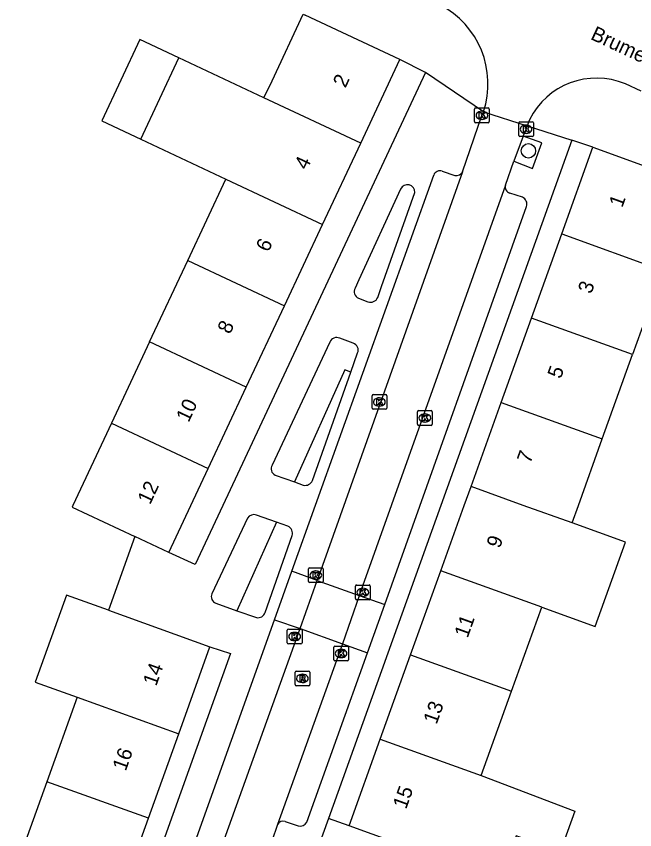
# Model space of a CAD drawing. Extents: x 159822 to 160765, y 380693 to 381634.
# Drawn here: x 160139.3 to 160181.4, y 381227.9 to 381283.3 of the extents above; entities that cross this region are included whole.
import ezdxf

# ---------------------------------------------------------------- set-up
doc = ezdxf.new("R2010")
doc.units = 0
for name, color, linetype in [('IMGEO_Boom', 7, 'Continuous'), ('IMGEO_Groenvoorziening', 7, 'Continuous'), ('IMGEO_Kolk', 7, 'Continuous'), ('IMGEO_Openbare_ruimte_label', 7, 'Continuous'), ('IMGEO_Pand', 7, 'Continuous'), ('IMGEO_Pand_nummerreeks', 7, 'Continuous'), ('IMGEO_Parkeervlak_open', 7, 'Continuous'), ('IMGEO_Rijbaan_lokaal_open', 7, 'Continuous'), ('IMGEO_Rioolput', 7, 'Continuous'), ('IMGEO_Voetpad_open', 7, 'Continuous')]:
    doc.layers.add(name, color=color, linetype=linetype)

msp = doc.modelspace()

# ---------------------------------------------------------------- linework, layer by layer
at = {"layer": 'IMGEO_Boom'}
msp.add_circle((160174.205, 381274.118), 0.489, dxfattribs=at)
at = {"layer": 'IMGEO_Groenvoorziening'}
for points in [[(160162.113, 381259.067), (160161.717, 381259.216), (160158.275, 381251.59)], [(160157.048, 381248.856), (160154.349, 381242.834)]]:
    msp.add_lwpolyline(points, dxfattribs=at)
at = {"layer": 'IMGEO_Kolk'}
for p, q in [((160170.616, 381277.031), (160171.468, 381277.031)), ((160170.541, 381276.105), (160170.541, 381276.957)), ((160171.029, 381276.811), (160171.054, 381276.811)), ((160171.542, 381276.957), (160171.542, 381276.105)), ((160171.468, 381276.031), (160170.616, 381276.031)), ((160171.052, 381276.251), (160171.027, 381276.251)), ((160173.542, 381275.161), (160173.542, 381276.013)), ((160173.617, 381276.087), (160174.469, 381276.087)), ((160174.543, 381276.013), (160174.543, 381275.161)), ((160174.03, 381275.867), (160174.055, 381275.867)), ((160174.469, 381275.087), (160173.617, 381275.087)), ((160174.053, 381275.307), (160174.028, 381275.307)), ((160163.558, 381256.607), (160163.558, 381257.459)), ((160163.633, 381257.533), (160164.485, 381257.533)), ((160164.046, 381257.313), (160164.071, 381257.313)), ((160164.559, 381257.459), (160164.559, 381256.607)), ((160164.485, 381256.533), (160163.633, 381256.533)), ((160164.069, 381256.753), (160164.044, 381256.753)), ((160166.656, 381255.517), (160166.656, 381256.369)), ((160166.731, 381256.443), (160167.583, 381256.443)), ((160167.144, 381256.223), (160167.169, 381256.223)), ((160167.657, 381256.369), (160167.657, 381255.517)), ((160167.583, 381255.443), (160166.731, 381255.443)), ((160167.167, 381255.663), (160167.142, 381255.663)), ((160159.231, 381244.83), (160159.231, 381245.682)), ((160159.306, 381245.756), (160160.158, 381245.756)), ((160159.719, 381245.536), (160159.744, 381245.536)), ((160160.232, 381245.682), (160160.232, 381244.83)), ((160159.742, 381244.976), (160159.717, 381244.976)), ((160160.158, 381244.756), (160159.306, 381244.756)), ((160162.431, 381243.656), (160162.431, 381244.508)), ((160162.506, 381244.582), (160163.358, 381244.582)), ((160162.919, 381244.362), (160162.944, 381244.362)), ((160163.432, 381244.508), (160163.432, 381243.656)), ((160162.942, 381243.802), (160162.917, 381243.802)), ((160163.358, 381243.582), (160162.506, 381243.582)), ((160157.868, 381241.576), (160158.72, 381241.576)), ((160157.793, 381240.65), (160157.793, 381241.502)), ((160158.281, 381241.356), (160158.306, 381241.356)), ((160158.794, 381241.502), (160158.794, 381240.65)), ((160158.72, 381240.576), (160157.868, 381240.576)), ((160158.304, 381240.796), (160158.279, 381240.796)), ((160160.953, 381239.495), (160160.953, 381240.347)), ((160161.028, 381240.421), (160161.88, 381240.421)), ((160161.441, 381240.201), (160161.466, 381240.201)), ((160161.954, 381240.347), (160161.954, 381239.495)), ((160161.88, 381239.421), (160161.028, 381239.421)), ((160161.464, 381239.641), (160161.439, 381239.641))]:
    msp.add_line(p, q, dxfattribs=at)
for points in [[(160170.616, 381277.031), (160171.468, 381277.031)], [(160170.541, 381276.105), (160170.541, 381276.957)], [(160170.862, 381276.731), (160170.985, 381276.731), (160170.985, 381276.58), (160171.115, 381276.731), (160171.279, 381276.731), (160171.133, 381276.58), (160171.286, 381276.331), (160171.134, 381276.331), (160171.049, 381276.495), (160170.985, 381276.428), (160170.985, 381276.331), (160170.862, 381276.331), (160170.862, 381276.731)], [(160171.542, 381276.957), (160171.542, 381276.105)], [(160171.468, 381276.031), (160170.616, 381276.031)], [(160173.542, 381275.161), (160173.542, 381276.013)], [(160173.617, 381276.087), (160174.469, 381276.087)], [(160174.543, 381276.013), (160174.543, 381275.161)], [(160173.863, 381275.787), (160173.986, 381275.787), (160173.986, 381275.636), (160174.116, 381275.787), (160174.28, 381275.787), (160174.134, 381275.636), (160174.287, 381275.387), (160174.135, 381275.387), (160174.05, 381275.551), (160173.986, 381275.484), (160173.986, 381275.387), (160173.863, 381275.387), (160173.863, 381275.787)], [(160174.469, 381275.087), (160173.617, 381275.087)], [(160163.558, 381256.607), (160163.558, 381257.459)], [(160163.633, 381257.533), (160164.485, 381257.533)], [(160163.879, 381257.233), (160164.002, 381257.233), (160164.002, 381257.082), (160164.132, 381257.233), (160164.296, 381257.233), (160164.15, 381257.082), (160164.303, 381256.833), (160164.151, 381256.833), (160164.066, 381256.997), (160164.002, 381256.93), (160164.002, 381256.833), (160163.879, 381256.833), (160163.879, 381257.233)], [(160164.559, 381257.459), (160164.559, 381256.607)], [(160164.485, 381256.533), (160163.633, 381256.533)], [(160166.656, 381255.517), (160166.656, 381256.369)], [(160166.731, 381256.443), (160167.583, 381256.443)], [(160166.977, 381256.143), (160167.1, 381256.143), (160167.1, 381255.992), (160167.23, 381256.143), (160167.394, 381256.143), (160167.248, 381255.992), (160167.401, 381255.743), (160167.249, 381255.743), (160167.164, 381255.907), (160167.1, 381255.84), (160167.1, 381255.743), (160166.977, 381255.743), (160166.977, 381256.143)], [(160167.657, 381256.369), (160167.657, 381255.517)], [(160167.583, 381255.443), (160166.731, 381255.443)], [(160159.231, 381244.83), (160159.231, 381245.682)], [(160159.306, 381245.756), (160160.158, 381245.756)], [(160159.552, 381245.456), (160159.675, 381245.456), (160159.675, 381245.305), (160159.805, 381245.456), (160159.969, 381245.456), (160159.823, 381245.305), (160159.976, 381245.056), (160159.824, 381245.056), (160159.739, 381245.22), (160159.675, 381245.153), (160159.675, 381245.056), (160159.552, 381245.056), (160159.552, 381245.456)], [(160160.232, 381245.682), (160160.232, 381244.83)], [(160160.158, 381244.756), (160159.306, 381244.756)], [(160162.431, 381243.656), (160162.431, 381244.508)], [(160162.506, 381244.582), (160163.358, 381244.582)], [(160163.432, 381244.508), (160163.432, 381243.656)], [(160162.752, 381244.282), (160162.875, 381244.282), (160162.875, 381244.131), (160163.005, 381244.282), (160163.169, 381244.282), (160163.023, 381244.131), (160163.176, 381243.882), (160163.024, 381243.882), (160162.939, 381244.046), (160162.875, 381243.979), (160162.875, 381243.882), (160162.752, 381243.882), (160162.752, 381244.282)], [(160163.358, 381243.582), (160162.506, 381243.582)], [(160157.868, 381241.576), (160158.72, 381241.576)], [(160157.793, 381240.65), (160157.793, 381241.502)], [(160158.114, 381241.276), (160158.237, 381241.276), (160158.237, 381241.125), (160158.367, 381241.276), (160158.531, 381241.276), (160158.385, 381241.125), (160158.538, 381240.876), (160158.386, 381240.876), (160158.301, 381241.04), (160158.237, 381240.973), (160158.237, 381240.876), (160158.114, 381240.876), (160158.114, 381241.276)], [(160158.794, 381241.502), (160158.794, 381240.65)], [(160158.72, 381240.576), (160157.868, 381240.576)], [(160160.953, 381239.495), (160160.953, 381240.347)], [(160161.028, 381240.421), (160161.88, 381240.421)], [(160161.274, 381240.121), (160161.397, 381240.121), (160161.397, 381239.97), (160161.527, 381240.121), (160161.691, 381240.121), (160161.545, 381239.97), (160161.698, 381239.721), (160161.546, 381239.721), (160161.461, 381239.885), (160161.397, 381239.818), (160161.397, 381239.721), (160161.274, 381239.721), (160161.274, 381240.121)], [(160161.954, 381240.347), (160161.954, 381239.495)], [(160161.88, 381239.421), (160161.028, 381239.421)]]:
    msp.add_lwpolyline(points, dxfattribs=at)
for centre, start, end in [((160170.618, 381276.955), 91.552, 178.448), ((160170.618, 381276.955), 91.552, 178.448), ((160171.466, 381276.955), 1.552, 88.448), ((160171.466, 381276.955), 1.552, 88.448), ((160170.618, 381276.107), 181.552, 268.448), ((160170.618, 381276.107), 181.552, 268.448), ((160171.466, 381276.107), 271.552, 358.448), ((160171.466, 381276.107), 271.552, 358.448), ((160173.619, 381276.011), 91.552, 178.448), ((160173.619, 381276.011), 91.552, 178.448), ((160174.467, 381276.011), 1.552, 88.448), ((160174.467, 381276.011), 1.552, 88.448), ((160173.619, 381275.163), 181.552, 268.448), ((160173.619, 381275.163), 181.552, 268.448), ((160174.467, 381275.163), 271.552, 358.448), ((160174.467, 381275.163), 271.552, 358.448), ((160163.635, 381257.457), 91.552, 178.448), ((160163.635, 381257.457), 91.552, 178.448), ((160164.483, 381257.457), 1.552, 88.448), ((160164.483, 381257.457), 1.552, 88.448), ((160163.635, 381256.609), 181.552, 268.448), ((160163.635, 381256.609), 181.552, 268.448), ((160164.483, 381256.609), 271.552, 358.448), ((160164.483, 381256.609), 271.552, 358.448), ((160166.733, 381256.367), 91.552, 178.448), ((160166.733, 381256.367), 91.552, 178.448), ((160167.581, 381256.367), 1.552, 88.448), ((160167.581, 381256.367), 1.552, 88.448), ((160166.733, 381255.519), 181.552, 268.448), ((160166.733, 381255.519), 181.552, 268.448), ((160167.581, 381255.519), 271.552, 358.448), ((160167.581, 381255.519), 271.552, 358.448), ((160159.308, 381245.68), 91.552, 178.448), ((160159.308, 381245.68), 91.552, 178.448), ((160160.156, 381245.68), 1.552, 88.448), ((160160.156, 381245.68), 1.552, 88.448), ((160159.308, 381244.832), 181.552, 268.448), ((160159.308, 381244.832), 181.552, 268.448), ((160160.156, 381244.832), 271.552, 358.448), ((160160.156, 381244.832), 271.552, 358.448), ((160162.508, 381244.506), 91.552, 178.448), ((160162.508, 381244.506), 91.552, 178.448), ((160163.356, 381244.506), 1.552, 88.448), ((160163.356, 381244.506), 1.552, 88.448), ((160162.508, 381243.658), 181.552, 268.448), ((160162.508, 381243.658), 181.552, 268.448), ((160163.356, 381243.658), 271.552, 358.448), ((160163.356, 381243.658), 271.552, 358.448), ((160157.87, 381241.5), 91.552, 178.448), ((160157.87, 381241.5), 91.552, 178.448), ((160158.718, 381241.5), 1.552, 88.448), ((160158.718, 381241.5), 1.552, 88.448), ((160157.87, 381240.652), 181.552, 268.448), ((160157.87, 381240.652), 181.552, 268.448), ((160158.718, 381240.652), 271.552, 358.448), ((160158.718, 381240.652), 271.552, 358.448), ((160161.03, 381240.345), 91.552, 178.448), ((160161.03, 381240.345), 91.552, 178.448), ((160161.878, 381240.345), 1.552, 88.448), ((160161.878, 381240.345), 1.552, 88.448), ((160161.03, 381239.497), 181.552, 268.448), ((160161.03, 381239.497), 181.552, 268.448), ((160161.878, 381239.497), 271.552, 358.448), ((160161.878, 381239.497), 271.552, 358.448)]:
    msp.add_arc(centre, 0.0765, start, end, dxfattribs=at)
for centre, major_axis, ratio, start_param, end_param in [((160171.028, 381276.531), (-0.387, 0.002), 0.722429, 4.712389, 7.853982), ((160171.053, 381276.531), (-0.39, 0.002), 0.717154, 1.570796, 4.712389), ((160174.029, 381275.587), (-0.387, 0.002), 0.722429, 4.712389, 7.853982), ((160174.054, 381275.587), (-0.39, 0.002), 0.717154, 1.570796, 4.712389), ((160164.045, 381257.033), (-0.387, 0.002), 0.722429, 4.712389, 7.853982), ((160164.07, 381257.033), (-0.39, 0.002), 0.717154, 1.570796, 4.712389), ((160167.143, 381255.943), (-0.387, 0.002), 0.722429, 4.712389, 7.853982), ((160167.168, 381255.943), (-0.39, 0.002), 0.717154, 1.570796, 4.712389), ((160159.718, 381245.256), (-0.387, 0.002), 0.722429, 4.712389, 7.853982), ((160159.743, 381245.256), (-0.39, 0.002), 0.717154, 1.570796, 4.712389), ((160162.918, 381244.082), (-0.387, 0.002), 0.722429, 4.712389, 7.853982), ((160162.943, 381244.082), (-0.39, 0.002), 0.717154, 1.570796, 4.712389), ((160158.28, 381241.076), (-0.387, 0.002), 0.722429, 4.712389, 7.853982), ((160158.305, 381241.076), (-0.39, 0.002), 0.717154, 1.570796, 4.712389), ((160161.44, 381239.921), (-0.387, 0.002), 0.722429, 4.712389, 7.853982), ((160161.465, 381239.921), (-0.39, 0.002), 0.717154, 1.570796, 4.712389)]:
    msp.add_ellipse(centre, major_axis=major_axis, ratio=ratio, start_param=start_param, end_param=end_param, dxfattribs=at)
at = {"layer": 'IMGEO_Pand'}
for points in [[(160156.205, 381277.719), (160156.753, 381278.887), (160158.877, 381283.413), (160159.004, 381283.353)], [(160165.459, 381280.324), (160159.004, 381283.353)], [(160150.41, 381280.437), (160147.755, 381281.682), (160145.16, 381276.15), (160147.815, 381274.905)], [(160147.815, 381274.905), (160150.41, 381280.437)], [(160156.205, 381277.719), (160150.41, 381280.437)], [(160162.789, 381274.631), (160165.459, 381280.324)], [(160162.789, 381274.631), (160156.205, 381277.719)], [(160147.815, 381274.905), (160153.608, 381272.187)], [(160160.193, 381269.098), (160162.789, 381274.631)], [(160176.477, 381268.462), (160178.596, 381274.356)], [(160178.596, 381274.356), (160185.472, 381271.883)], [(160151.012, 381266.655), (160153.608, 381272.187)], [(160153.608, 381272.187), (160160.193, 381269.098)], [(160157.598, 381263.566), (160160.193, 381269.098)], [(160174.418, 381262.734), (160176.477, 381268.462)], [(160176.477, 381268.462), (160183.352, 381265.987)], [(160148.414, 381261.121), (160151.012, 381266.655)], [(160151.012, 381266.655), (160157.598, 381263.566)], [(160183.352, 381265.987), (160181.294, 381260.262)], [(160155.002, 381258.031), (160157.598, 381263.566)], [(160172.359, 381257.006), (160174.418, 381262.734)], [(160181.294, 381260.262), (160174.418, 381262.734)], [(160148.414, 381261.121), (160145.818, 381255.588)], [(160155.002, 381258.031), (160148.414, 381261.121)], [(160179.234, 381254.534), (160181.294, 381260.262)], [(160152.406, 381252.497), (160155.002, 381258.031)], [(160170.3, 381251.278), (160172.359, 381257.006)], [(160172.359, 381257.006), (160179.234, 381254.534)], [(160145.818, 381255.588), (160143.195, 381250), (160143.139, 381249.881), (160147.418, 381247.884)], [(160145.818, 381255.588), (160152.406, 381252.497)], [(160177.175, 381248.807), (160177.604, 381250), (160179.234, 381254.534)], [(160149.735, 381246.803), (160151.235, 381250), (160152.406, 381252.497)], [(160168.24, 381245.549), (160169.84, 381250), (160170.3, 381251.278)], [(160177.175, 381248.807), (160173.855, 381250), (160170.3, 381251.278)], [(160175.116, 381243.077), (160178.753, 381241.749), (160180.818, 381247.497), (160177.175, 381248.807)], [(160149.735, 381246.803), (160147.418, 381247.884)], [(160166.181, 381239.821), (160168.24, 381245.549)], [(160175.116, 381243.077), (160168.24, 381245.549)], [(160145.613, 381242.861), (160142.752, 381243.887), (160140.629, 381237.97), (160143.49, 381236.944)], [(160145.613, 381242.861), (160152.525, 381240.381)], [(160173.057, 381237.35), (160175.116, 381243.077)], [(160150.402, 381234.464), (160152.525, 381240.381)], [(160164.122, 381234.093), (160166.181, 381239.821)], [(160166.181, 381239.821), (160173.057, 381237.35)], [(160170.997, 381231.622), (160173.057, 381237.35)], [(160143.49, 381236.944), (160141.429, 381231.202)], [(160143.49, 381236.944), (160150.402, 381234.464)], [(160148.341, 381228.722), (160150.402, 381234.464)], [(160162.004, 381228.201), (160164.122, 381234.093)], [(160164.122, 381234.093), (160170.997, 381231.622)], [(160170.997, 381231.622), (160177.362, 381229.197), (160176.369, 381226.439), (160173.382, 381227.512), (160172.298, 381224.501)], [(160141.429, 381231.202), (160139.369, 381225.461)], [(160148.341, 381228.722), (160141.429, 381231.202)], [(160146.281, 381222.981), (160148.341, 381228.722)], [(160172.298, 381224.501), (160168.879, 381225.73), (160166.71, 381226.51), (160162.004, 381228.201)]]:
    msp.add_lwpolyline(points, dxfattribs=at)
at = {"layer": 'IMGEO_Parkeervlak_open'}
for points in [[(160159.819, 381244.898), (160158.101, 381245.515)], [(160162.688, 381243.869), (160164.424, 381243.246)], [(160156.914, 381242.202), (160158.668, 381241.612)], [(160161.543, 381240.571), (160163.254, 381239.964)]]:
    msp.add_lwpolyline(points, dxfattribs=at)
at = {"layer": 'IMGEO_Rijbaan_lokaal_open'}
for points in [[(160181.886, 381278.181), (160180.804, 381278.668)], [(160169.729, 381272.696), (160171.042, 381276.531), (160171.149, 381276.774)], [(160171.149, 381276.774), (160174.127, 381275.821)], [(160174.275, 381276.233), (160174.127, 381275.821)], [(160173.856, 381275.112), (160174.043, 381275.587), (160174.127, 381275.821)], [(160173.856, 381275.112), (160173.218, 381273.405)], [(160172.652, 381271.79), (160173.218, 381273.405)], [(160169.729, 381272.696), (160159.819, 381244.898)], [(160172.652, 381271.79), (160162.688, 381243.869)], [(160158.668, 381241.612), (160159.819, 381244.898)], [(160159.819, 381244.898), (160162.688, 381243.869)], [(160162.688, 381243.869), (160162.676, 381243.835), (160161.543, 381240.571)], [(160146.479, 381207.773), (160158.668, 381241.612)], [(160158.668, 381241.612), (160161.543, 381240.571)], [(160161.543, 381240.571), (160157.125, 381228.282)], [(160157.125, 381228.282), (160157.105, 381228.226), (160156.767, 381227.229)]]:
    msp.add_lwpolyline(points, dxfattribs=at)
for centre, radius, start, end in [((160165.396, 381278.673), 6.058, 341.735, 62.6527), ((160178.835, 381273.977), 5.087, 67.2275, 153.6786)]:
    msp.add_arc(centre, radius, start, end, dxfattribs=at)
at = {"layer": 'IMGEO_Rioolput'}
for p, q in [((160158.317, 381237.805), (160158.317, 381238.657)), ((160158.392, 381238.731), (160159.244, 381238.731)), ((160158.805, 381238.511), (160158.83, 381238.511)), ((160159.318, 381238.657), (160159.318, 381237.805)), ((160159.244, 381237.731), (160158.392, 381237.731)), ((160158.828, 381237.951), (160158.803, 381237.951))]:
    msp.add_line(p, q, dxfattribs=at)
for points in [[(160158.317, 381237.805), (160158.317, 381238.657)], [(160158.392, 381238.731), (160159.244, 381238.731)], [(160158.906, 381238.429), (160158.654, 381238.431), (160158.654, 381238.031)], [(160158.832, 381238.35), (160158.778, 381238.35), (160158.778, 381238.269)], [(160158.778, 381238.269), (160158.83, 381238.269)], [(160159.318, 381238.657), (160159.318, 381237.805)], [(160159.244, 381237.731), (160158.392, 381237.731)], [(160158.654, 381238.031), (160158.778, 381238.031), (160158.778, 381238.193), (160158.789, 381238.193)], [(160158.836, 381238.164), (160158.907, 381238.031), (160159.047, 381238.031), (160158.982, 381238.157)]]:
    msp.add_lwpolyline(points, dxfattribs=at)
for centre, radius, start, end in [((160158.394, 381238.655), 0.0765, 91.552, 178.448), ((160158.394, 381238.655), 0.0765, 91.552, 178.448), ((160158.814, 381238.458), 0.19, 274.7715, 282.9687), ((160158.838, 381238.254), 0.0964, 77.0061, 93.1865), ((160158.852, 381238.311), 0.0378, 276.6634, 79.6772), ((160158.905, 381238.319), 0.109, 350.3612, 89.416), ((160158.903, 381238.319), 0.112, 277.5842, 350.9817), ((160159.242, 381238.655), 0.0765, 1.552, 88.448), ((160159.242, 381238.655), 0.0765, 1.552, 88.448), ((160158.394, 381237.807), 0.0765, 181.552, 268.448), ((160158.394, 381237.807), 0.0765, 181.552, 268.448), ((160158.788, 381238.14), 0.0533, 26.0293, 88.6989), ((160158.887, 381238.104), 0.108, 29.5134, 73.7905), ((160159.242, 381237.807), 0.0765, 271.552, 358.448), ((160159.242, 381237.807), 0.0765, 271.552, 358.448)]:
    msp.add_arc(centre, radius, start, end, dxfattribs=at)
for centre, major_axis, ratio, start_param, end_param in [((160158.804, 381238.231), (-0.387, 0.002), 0.722429, 4.712389, 7.853982), ((160158.829, 381238.231), (-0.39, 0.002), 0.717154, 1.570796, 4.712389)]:
    msp.add_ellipse(centre, major_axis=major_axis, ratio=ratio, start_param=start_param, end_param=end_param, dxfattribs=at)
at = {"layer": 'IMGEO_Voetpad_open'}
for points in [[(160167.191, 381279.454), (160165.459, 381280.324)], [(160167.191, 381279.454), (160153.408, 381250), (160151.53, 381245.986), (160149.735, 381246.803)], [(160171.149, 381276.774), (160167.191, 381279.454)], [(160174.127, 381275.821), (160177.165, 381274.843)], [(160177.165, 381274.843), (160168.243, 381250), (160160.596, 381228.707)], [(160173.218, 381273.405), (160174.472, 381272.919), (160175.112, 381274.652), (160173.856, 381275.112)], [(160178.596, 381274.356), (160177.165, 381274.843)], [(160168.338, 381272.738), (160169.201, 381272.447)], [(160158.101, 381245.515), (160167.765, 381272.46)], [(160165.507, 381271.51), (160162.668, 381265.333)], [(160163.944, 381264.132), (160164.209, 381264.895), (160166.474, 381271.279)], [(160173.794, 381270.955), (160172.938, 381271.242)], [(160164.424, 381243.246), (160174.082, 381270.332)], [(160162.668, 381265.333), (160162.404, 381264.769)], [(160162.629, 381264.096), (160163.281, 381263.855)], [(160160.689, 381261.109), (160156.763, 381252.742)], [(160162.283, 381261.026), (160161.359, 381261.367)], [(160162.113, 381259.067), (160162.579, 381260.38)], [(160159.499, 381251.693), (160162.113, 381259.067)], [(160156.964, 381252.064), (160158.275, 381251.59)], [(160158.275, 381251.59), (160158.876, 381251.372)], [(160157.048, 381248.856), (160155.687, 381249.34)], [(160155.083, 381249.132), (160152.654, 381243.986)], [(160157.825, 381248.58), (160157.048, 381248.856)], [(160147.418, 381247.884), (160145.613, 381242.861)], [(160156.277, 381242.717), (160158.124, 381247.944)], [(160156.914, 381242.202), (160158.101, 381245.515)], [(160152.927, 381243.337), (160154.349, 381242.834)], [(160163.254, 381239.964), (160164.424, 381243.246)], [(160154.349, 381242.834), (160155.685, 381242.361)], [(160145.091, 381209.143), (160156.914, 381242.202)], [(160152.525, 381240.381), (160153.916, 381239.912), (160133.178, 381182.118)], [(160159.128, 381228.447), (160163.254, 381239.964)], [(160157.649, 381228.495), (160158.53, 381228.19)], [(160160.596, 381228.707), (160159.239, 381224.927)], [(160162.004, 381228.201), (160160.596, 381228.707)]]:
    msp.add_lwpolyline(points, dxfattribs=at)
for centre, radius, start, end in [((160168.183, 381272.327), 0.439, 69.384, 162.3782), ((160169.302, 381272.917), 0.481, 257.8603, 332.636), ((160165.97, 381271.308), 0.505, 356.7097, 156.4199), ((160173.056, 381271.652), 0.427, 161.1932, 253.9268), ((160173.61, 381270.492), 0.498, 341.282, 68.3383), ((160162.843, 381264.542), 0.494, 152.5887, 244.3834), ((160163.472, 381264.33), 0.512, 248.0922, 337.2579), ((160161.146, 381260.921), 0.494, 64.463, 157.6579), ((160162.143, 381260.571), 0.476, 336.2921, 72.9428), ((160157.149, 381252.488), 0.462, 146.6148, 246.4111), ((160158.997, 381251.902), 0.544, 257.1428, 337.3766), ((160155.515, 381248.859), 0.511, 70.3009, 147.7036), ((160157.639, 381248.104), 0.511, 341.7243, 68.6345), ((160153.114, 381243.798), 0.497, 157.7386, 247.8892), ((160155.777, 381242.878), 0.526, 259.9303, 342.111), ((160157.498, 381228.116), 0.408, 68.2395, 156.0028), ((160158.641, 381228.756), 0.577, 258.9272, 327.5855)]:
    msp.add_arc(centre, radius, start, end, dxfattribs=at)

# ---------------------------------------------------------------- texts
at = {"layer": 'IMGEO_Openbare_ruimte_label'}
msp.add_text('Brumelstraat', height=1, rotation=334.9727, dxfattribs=at).set_placement((160178.374, 381281.735))
at = {"layer": 'IMGEO_Pand_nummerreeks'}
for s, rotation, p in [('2', 64.8697, (160161.75, 381278.349)), ('4', 64.8703, (160159.13, 381272.764)), ('1', 70.2274, (160180.592, 381270.21)), ('6', 64.8697, (160156.509, 381267.177)), ('3', 70.2274, (160178.479, 381264.334)), ('8', 64.8697, (160153.89, 381261.595)), ('5', 70.2273, (160176.404, 381258.565)), ('10', 64.8697, (160151.074, 381255.591)), ('7', 70.2273, (160174.33, 381252.795)), ('12', 64.8697, (160148.451, 381249.998)), ('9', 70.2273, (160172.256, 381247.026)), ('11', 70.2273, (160170.065, 381240.93)), ('14', 70.261, (160148.868, 381237.652)), ('13', 70.2273, (160167.953, 381235.054)), ('16', 70.261, (160146.795, 381231.875)), ('15', 70.2273, (160165.879, 381229.285))]:
    msp.add_text(s, height=1, rotation=rotation, dxfattribs=at).set_placement(p)

doc.saveas('drawing.dxf')
